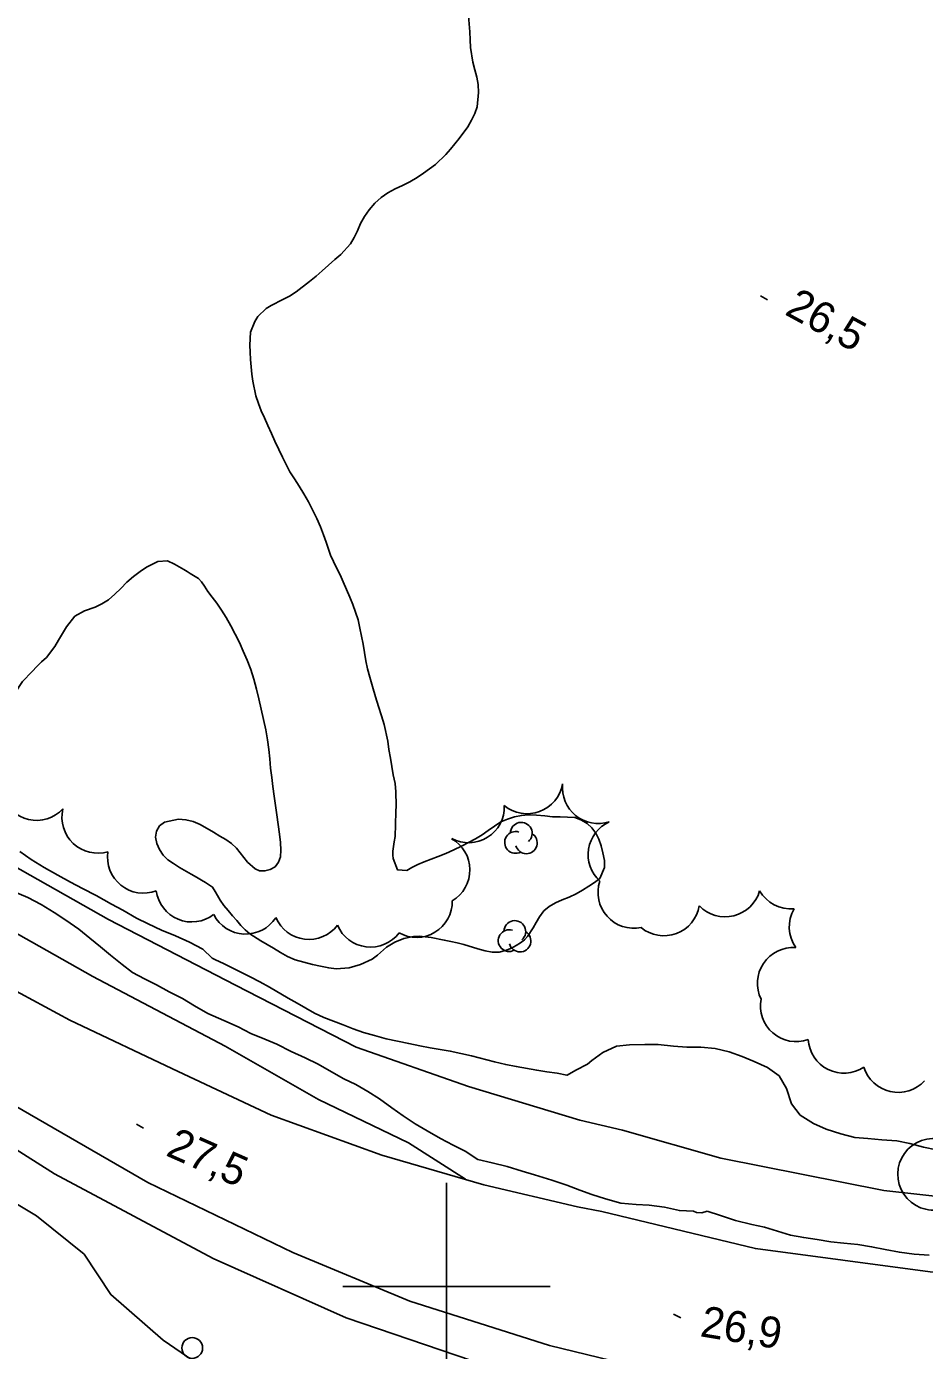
# Model space of a CAD drawing. Extents: x 219136 to 222520, y 5421589 to 5424530.
# Drawn here: x 219959.4 to 220046.2, y 5423793.8 to 5423921.6 of the extents above; entities that cross this region are included whole.
import ezdxf

# ---------------------------------------------------------------- set-up
doc = ezdxf.new("R2010")
doc.units = 0
for name, color, linetype in [('Level 19', 7, 'Continuous'), ('Level 2', 7, 'Continuous'), ('Level 21', 7, 'Continuous'), ('Level 3', 7, 'Continuous'), ('Level 36', 7, 'Continuous'), ('Level 4', 7, 'Continuous'), ('Level 44', 7, 'Continuous'), ('Level 61', 7, 'Continuous')]:
    doc.layers.add(name, color=color, linetype=linetype)

msp = doc.modelspace()

# ---------------------------------------------------------------- linework, layer by layer
at = {"layer": 'Level 19'}
msp.add_lwpolyline([(219980, 5423789.75), (219972.63, 5423794.81), (219967.59, 5423799.21), (219965, 5423803.12), (219960.4, 5423806.81), (219954.69, 5423810.24)], dxfattribs=at)
at = {"layer": 'Level 2'}
for points in [[(220002.13, 5423922.65), (220002.25, 5423921.1), (220002.3, 5423920.34), (220002.33, 5423919.6), (220002.53, 5423918.16), (220002.73, 5423917.43), (220002.93, 5423916.73), (220003.06, 5423916), (220003.09, 5423915.25), (220002.96, 5423913.86), (220002.75, 5423913.21), (220002.43, 5423912.58), (220002.06, 5423911.94), (220001.23, 5423910.8), (220000.81, 5423910.28), (220000.38, 5423909.77), (219999.92, 5423909.25), (219998.94, 5423908.28), (219998.37, 5423907.89), (219997.79, 5423907.46), (219997.17, 5423907.04), (219996.47, 5423906.62), (219995.74, 5423906.27), (219995.03, 5423905.95), (219994.33, 5423905.56), (219993.68, 5423905.11), (219993.08, 5423904.57), (219992.52, 5423903.93), (219992.08, 5423903.28), (219991.69, 5423902.59), (219991.41, 5423901.89), (219991.1, 5423901.24), (219990.73, 5423900.62), (219989.79, 5423899.6), (219989.22, 5423899.11), (219988.62, 5423898.58), (219988.01, 5423898.04), (219987.4, 5423897.52), (219986.77, 5423896.99), (219985.5, 5423896), (219984.84, 5423895.58), (219984.21, 5423895.25), (219983.08, 5423894.68), (219982.6, 5423894.38), (219981.78, 5423893.61), (219981.49, 5423893.14), (219981.06, 5423892.12), (219981, 5423890.86), (219981.03, 5423890.17), (219981.07, 5423889.46), (219981.14, 5423888.76), (219981.19, 5423888.07), (219981.31, 5423887.38), (219981.59, 5423885.97), (219981.84, 5423885.24), (219982.11, 5423884.53), (219982.44, 5423883.83), (219982.76, 5423883.1), (219983.1, 5423882.34), (219983.43, 5423881.58), (219983.81, 5423880.8), (219984.15, 5423880.05), (219984.51, 5423879.33), (219984.88, 5423878.64), (219985.32, 5423877.96), (219985.79, 5423877.24), (219986.23, 5423876.5), (219986.68, 5423875.73), (219987.48, 5423874.12), (219987.84, 5423873.31), (219988.13, 5423872.54), (219988.39, 5423871.84), (219988.8, 5423870.57), (219989.39, 5423869.35), (219989.72, 5423868.69), (219990.03, 5423868.02), (219990.66, 5423866.54), (219990.96, 5423865.82), (219991.21, 5423865.09), (219991.46, 5423864.34), (219991.63, 5423863.55), (219991.8, 5423862.76), (219991.95, 5423861.99), (219992.07, 5423861.2), (219992.2, 5423860.4), (219992.38, 5423859.62), (219992.6, 5423858.8), (219992.86, 5423857.9), (219993.13, 5423856.92)], [(219981.01, 5423834.03), (219980.56, 5423834.41), (219980.14, 5423834.83), (219979.76, 5423835.31), (219979.34, 5423835.78), (219978.93, 5423836.28), (219978.51, 5423836.78), (219978.15, 5423837.28), (219977.88, 5423837.75), (219977.65, 5423838.11), (219977.42, 5423838.55), (219976.73, 5423838.98), (219976.33, 5423839.21), (219975.86, 5423839.5), (219975.35, 5423839.79), (219974.23, 5423840.45), (219973.65, 5423840.82), (219973.09, 5423841.18), (219972.64, 5423841.62), (219972.29, 5423842.16), (219972.04, 5423842.75), (219971.91, 5423843.37), (219972.01, 5423843.94), (219972.28, 5423844.45), (219972.77, 5423844.82), (219974.13, 5423845.11), (219974.84, 5423845.04), (219975.55, 5423844.88), (219976.22, 5423844.6), (219977.49, 5423843.85), (219978.1, 5423843.47), (219978.7, 5423843.13), (219979.25, 5423842.75), (219979.71, 5423842.3), (219980.43, 5423841.39), (219980.8, 5423840.96), (219981.52, 5423840.3), (219981.95, 5423840.13), (219982.47, 5423840.1), (219982.99, 5423840.24), (219983.46, 5423840.51), (219983.77, 5423840.96), (219983.97, 5423841.47), (219984.02, 5423842.12), (219983.98, 5423842.85), (219983.87, 5423843.67), (219983.74, 5423844.59), (219983.61, 5423845.51), (219983.48, 5423846.43), (219983.36, 5423847.33), (219983.24, 5423848.24), (219983.13, 5423849.14), (219983.02, 5423850.02), (219982.94, 5423850.92), (219982.86, 5423851.82), (219982.73, 5423852.75), (219982.56, 5423853.72), (219982.33, 5423854.73), (219982.1, 5423855.72), (219981.88, 5423856.72), (219981.65, 5423857.66), (219981.41, 5423858.62), (219981.11, 5423859.56), (219980.75, 5423860.46), (219980.37, 5423861.31), (219980.02, 5423862.15), (219979.61, 5423862.96), (219979.18, 5423863.77), (219978.74, 5423864.58), (219978.29, 5423865.29), (219977.82, 5423865.95), (219977.37, 5423866.54), (219976.97, 5423867.09), (219976.64, 5423867.59), (219976.34, 5423868.01), (219976.07, 5423868.32), (219975.26, 5423868.83), (219974.95, 5423869), (219974.63, 5423869.19), (219973.73, 5423869.71), (219973.06, 5423870.05), (219972.13, 5423869.97), (219971.02, 5423869.44), (219970.41, 5423869), (219969.79, 5423868.51), (219969.14, 5423867.98), (219968.56, 5423867.38), (219967.98, 5423866.81), (219967.36, 5423866.28), (219966.71, 5423865.88), (219966.08, 5423865.58), (219965.04, 5423865.22), (219964.12, 5423864.7), (219963.31, 5423863.66), (219962.92, 5423863.03), (219962.55, 5423862.39), (219962.18, 5423861.78), (219961.37, 5423860.7), (219960.91, 5423860.28), (219960.44, 5423859.83), (219959.99, 5423859.34)], [(219959.99, 5423859.34), (219959.05, 5423858.38), (219958.33, 5423857.26), (219957.52, 5423856.16), (219956.77, 5423855.11), (219956.28, 5423853.82), (219955.67, 5423852.43), (219954.88, 5423851.57), (219953.49, 5423851.19), (219952.06, 5423851.37), (219950.73, 5423851.92), (219949.48, 5423852.58), (219948.32, 5423853.4), (219947.99, 5423853.94)], [(219993.13, 5423856.92), (219993.43, 5423855.98), (219993.71, 5423855.07), (219993.98, 5423854.23), (219994.32, 5423852.64), (219994.44, 5423851.83), (219994.58, 5423851), (219994.86, 5423849.39), (219995.03, 5423848.56), (219995.12, 5423847.75), (219995.13, 5423846.41), (219995.11, 5423845.8), (219995.09, 5423844.59), (219995.03, 5423843.43), (219994.95, 5423842.92), (219994.83, 5423842), (219994.82, 5423841.62), (219994.85, 5423841.29), (219995.26, 5423840.22), (219996.18, 5423840.16), (219996.64, 5423840.43), (219997.23, 5423840.72), (219997.84, 5423841), (219998.51, 5423841.25), (219999.21, 5423841.51), (219999.95, 5423841.79), (220000.71, 5423842.14), (220001.45, 5423842.49), (220002.81, 5423843.19), (220003.43, 5423843.59), (220004.03, 5423844.02), (220005.25, 5423844.83), (220005.9, 5423845.11), (220006.56, 5423845.32), (220007.23, 5423845.46), (220007.92, 5423845.51), (220008.69, 5423845.49), (220009.48, 5423845.41), (220010.22, 5423845.33), (220010.97, 5423845.32), (220012.4, 5423845.27), (220013.03, 5423845.01), (220013.58, 5423844.68), (220014.04, 5423844.27), (220014.42, 5423843.76), (220014.71, 5423843.17), (220014.92, 5423842.54), (220015.11, 5423841.84), (220015.25, 5423841.11), (220015.27, 5423840.44), (220014.79, 5423839.38), (220014.29, 5423839), (220013.73, 5423838.64), (220013.14, 5423838.25), (220012.52, 5423837.9), (220011.85, 5423837.58), (220011.17, 5423837.31), (220010.51, 5423837.03), (220009.92, 5423836.68), (220009.4, 5423836.24), (220008.99, 5423835.69), (220008.67, 5423835.14), (220008.38, 5423834.62), (220007.82, 5423833.77), (220007.53, 5423833.45), (220007.15, 5423833.17), (220006.74, 5423832.9), (220006.27, 5423832.64), (220005.71, 5423832.41), (220005.09, 5423832.27), (220004.42, 5423832.28), (220003.72, 5423832.39), (220003.03, 5423832.59), (220001.66, 5423833.01), (220001.03, 5423833.18), (220000.41, 5423833.3), (219999.79, 5423833.43), (219998.53, 5423833.68), (219997.93, 5423833.76), (219997.36, 5423833.8), (219996.83, 5423833.79), (219995.89, 5423833.59), (219995.01, 5423833.23), (219994.22, 5423832.76), (219993.35, 5423831.98), (219992.81, 5423831.6), (219991.7, 5423831.09), (219991.16, 5423830.9), (219990.61, 5423830.74), (219989.34, 5423830.67), (219988.63, 5423830.75), (219987.85, 5423830.9), (219987.05, 5423831.09), (219986.21, 5423831.29), (219985.39, 5423831.54), (219984.64, 5423831.86), (219983.97, 5423832.24), (219983.3, 5423832.64), (219982.67, 5423833.01), (219982.08, 5423833.36), (219981.01, 5423834.03)], [(219977.69, 5423831.54), (219977.39, 5423831.69), (219976.46, 5423832.56), (219975.19, 5423833.24), (219973.83, 5423833.83), (219972.48, 5423834.4), (219971.21, 5423835.01), (219970.06, 5423835.54), (219968.76, 5423836.31), (219967.66, 5423836.9), (219966.16, 5423837.75), (219964.87, 5423838.4), (219963.71, 5423839.03), (219962.47, 5423839.71), (219961.16, 5423840.43), (219959.9, 5423841.22), (219958.79, 5423841.99)], [(219958.12, 5423838.14), (219959.57, 5423837.55), (219960.87, 5423836.87), (219962.13, 5423836.1), (219963.24, 5423835.36), (219964.5, 5423834.47), (219965.55, 5423833.63), (219966.58, 5423832.77), (219967.57, 5423831.98), (219968.67, 5423831.09), (219969.69, 5423830.29), (219970.84, 5423829.68), (219971.99, 5423829.12), (219973.23, 5423828.43), (219974.52, 5423827.78), (219975.67, 5423827.1), (219976.96, 5423826.35), (219978.51, 5423825.66), (219979.87, 5423825.06), (219981.1, 5423824.43), (219982.45, 5423823.88), (219983.62, 5423823.39), (219984.99, 5423822.69), (219986.34, 5423822.08)], [(220011.66, 5423820.38), (220011.63, 5423820.39), (220010.68, 5423820.57), (220009.69, 5423820.73), (220008.71, 5423820.87), (220006.74, 5423821.24), (220005.72, 5423821.42), (220004.65, 5423821.68), (220002.43, 5423822.25), (220001.38, 5423822.5), (220000.36, 5423822.71), (219998.43, 5423823.04), (219997.41, 5423823.23), (219996.35, 5423823.44), (219994.16, 5423823.89), (219993.05, 5423824.22), (219991.99, 5423824.52), (219990.98, 5423824.88), (219990.01, 5423825.24), (219989.08, 5423825.6), (219988.17, 5423825.97), (219987.27, 5423826.38), (219986.42, 5423826.85), (219985.57, 5423827.35), (219984.72, 5423827.84), (219982.91, 5423828.89), (219981.97, 5423829.39), (219981.04, 5423829.88), (219980.15, 5423830.32), (219978.47, 5423831.18), (219977.69, 5423831.54)], [(220047.32, 5423813.18), (220046.05, 5423813.44), (220044.75, 5423813.8), (220043.48, 5423814.05), (220042.04, 5423814.16), (220040.68, 5423814.27), (220039.43, 5423814.38), (220038.09, 5423814.74), (220036.66, 5423815.19), (220035.43, 5423815.72), (220034.16, 5423816.53), (220033.31, 5423817.64), (220032.83, 5423819.09), (220032.11, 5423820.32), (220031.01, 5423821.14), (220029.72, 5423821.71), (220028.56, 5423822.19), (220027.29, 5423822.63), (220025.93, 5423822.96), (220024.56, 5423823.09), (220023.21, 5423823.1), (220021.91, 5423823.2), (220020.45, 5423823.35), (220019.15, 5423823.36), (220017.66, 5423823.32), (220016.4, 5423823.18), (220015.09, 5423822.58), (220014.03, 5423821.8), (220013.61, 5423821.47), (220012.48, 5423820.87), (220011.66, 5423820.38)], [(219986.34, 5423822.08), (219987.62, 5423821.44), (219988.89, 5423820.71), (219990.09, 5423820.05), (219991.24, 5423819.48), (219992.41, 5423818.82), (219993.52, 5423818.11), (219994.73, 5423817.25), (219995.82, 5423816.46), (219996.96, 5423815.68), (219998.12, 5423815.01), (219999.41, 5423814.29), (220000.64, 5423813.65), (220001.81, 5423813.07), (220003.03, 5423812.25), (220004.4, 5423811.92), (220005.87, 5423811.57), (220007.29, 5423811.13), (220008.51, 5423810.77), (220010.16, 5423810.25), (220011.61, 5423809.76), (220012.86, 5423809.3), (220014.04, 5423808.86), (220015.35, 5423808.46), (220016.82, 5423808.03), (220018.32, 5423807.92), (220019.57, 5423807.86), (220021.04, 5423807.66), (220022.49, 5423807.32), (220023.86, 5423807.26), (220024.15, 5423807.14), (220024.64, 5423807.09), (220025.18, 5423807.27)], [(220025.18, 5423807.27), (220026.47, 5423806.86), (220027.91, 5423806.38), (220029.48, 5423805.98), (220030.72, 5423805.72), (220031.97, 5423805.34), (220033.21, 5423804.96), (220034.5, 5423804.72), (220035.79, 5423804.53), (220037.1, 5423804.32), (220038.38, 5423804.18), (220039.71, 5423804.04), (220041.05, 5423803.83), (220042.36, 5423803.56), (220043.73, 5423803.3), (220045.15, 5423803.11), (220046.6, 5423803.01)]]:
    msp.add_lwpolyline(points, dxfattribs=at)
at = {"layer": 'Level 21'}
for points in [[(219711.87, 5423991.14), (219724.69, 5423982.36), (219752.04, 5423964.87), (219780.32, 5423946.58), (219809.08, 5423927.55), (219833.95, 5423911.68), (219856.14, 5423897.46), (219878.79, 5423882.7), (219900.45, 5423869.07), (219921.52, 5423856.15), (219939.16, 5423845.42), (219953.45, 5423836.89), (219965.85, 5423829.91), (219978.64, 5423823.18), (219987.65, 5423818.04), (219996.32, 5423813.86), (220001.82, 5423810.34), (220001.83, 5423810.33)], [(219709.97, 5423987.66), (219720.48, 5423980.83), (219759.24, 5423955.32), (219791.41, 5423934.28), (219829.12, 5423909.94), (219861.2, 5423889.19), (219890.97, 5423869.99), (219922.56, 5423850.04), (219941.84, 5423838.04), (219954.06, 5423830.85), (219963.63, 5423825.7), (219974.08, 5423820.75), (219983.06, 5423816.52), (219993.77, 5423812.68), (220003.59, 5423809.82), (220012.65, 5423807.69), (220014.99, 5423807.23)], [(220009.96, 5423794.29), (219996.46, 5423798.59), (219985.15, 5423803.27), (219971.15, 5423810.04), (219958.29, 5423817.46), (219940.34, 5423829.17), (219918.85, 5423843.2), (219898.87, 5423856.15), (219865.37, 5423878.29), (219834.1, 5423898.76), (219803.41, 5423918.72), (219765.63, 5423943.17), (219730.11, 5423966.33), (219706.65, 5423981.58)], [(220029.74, 5423785.41), (220008.55, 5423790.75), (219990.32, 5423796.97), (219977.46, 5423802.7), (219962.15, 5423810.86), (219947.86, 5423819.91), (219928.35, 5423832.02), (219904.66, 5423847.85), (219879.7, 5423863.82), (219857.91, 5423878.68), (219837.55, 5423892.54), (219809.64, 5423910.71), (219782.71, 5423928.01), (219755.89, 5423945.47), (219725.67, 5423965.76), (219705.12, 5423978.77)], [(220014.99, 5423807.23), (220029.83, 5423803.66), (220046.69, 5423801.42), (220061.33, 5423800.11), (220075.76, 5423800.16), (220093.37, 5423801.07), (220106.71, 5423802.67), (220121.59, 5423805.37), (220135.76, 5423809.08), (220148.73, 5423813.28)], [(220148.61, 5423785.14), (220144.31, 5423787.85), (220138.96, 5423790.42), (220134.01, 5423790.72), (220128.95, 5423790.04), (220124.86, 5423790.87), (220106.98, 5423787.75), (220090.46, 5423785.91), (220077.35, 5423785.17), (220060.49, 5423785.67), (220040.97, 5423787.86), (220025.3, 5423790.58), (220009.96, 5423794.29)]]:
    msp.add_lwpolyline(points, dxfattribs=at)
at = {"layer": 'Level 3'}
for p, q in [((220030.31, 5423895.61), (220031.01, 5423895.23)), ((219970.07, 5423815.65), (219970.76, 5423815.27)), ((220021.92, 5423797.33), (220022.62, 5423796.96))]:
    msp.add_line(p, q, dxfattribs=at)
at = {"layer": 'Level 36'}
msp.add_circle((219975.45, 5423794.06), 1, dxfattribs=at)
at = {"layer": 'Level 4'}
for points in [[(219841.3, 5423910.1), (219852.01, 5423903.61), (219862.81, 5423897.54), (219876.09, 5423889.84), (219887.4, 5423882.34), (219899.04, 5423875.65), (219915.91, 5423865.3), (219942.26, 5423849.36), (219954.64, 5423842.58), (219967.38, 5423835.41), (219979.63, 5423829.08), (219991.29, 5423823.11), (220002.11, 5423819.31), (220012.88, 5423816.05), (220016.98, 5423815.07)], [(220016.98, 5423815.07), (220026.5, 5423812.38), (220042.24, 5423809.26), (220056.71, 5423807.64), (220070.76, 5423807.28), (220083.98, 5423806.83), (220097.09, 5423807.78), (220108.67, 5423809.03), (220121.17, 5423812.06), (220138.31, 5423817.04), (220154.61, 5423823.77), (220170.49, 5423831.75), (220178.32, 5423836.49), (220180.34, 5423839.07), (220180.42, 5423839.19)]]:
    msp.add_lwpolyline(points, dxfattribs=at)
at = {"layer": 'Level 44'}
for centre, radius, start, end in [((220007.79, 5423849.08), 3.46, 230.3237, 350.3237), ((220014.65, 5423848.14), 3.46, 174.1593, 287.7919), ((219960.42, 5423848.44), 3.46, 197.1238, 317.1238), ((220002.12, 5423846.28), 3.46, 242.1548, 2.1548), ((219966.33, 5423845.28), 3.46, 166.5433, 286.5433), ((220006.67, 5423842.86), 1.05, 72.4499, 298.1385), ((220007.22, 5423843.74), 1.05, 310.6037, 178.0608), ((220007.71, 5423842.82), 1.05, 195.2714, 57.9557), ((220017.13, 5423841.68), 3.46, 114.1593, 227.7919), ((219998.8, 5423840.2), 3.46, 300.6129, 60.6129), ((219970.73, 5423841.42), 3.46, 171.0782, 291.0782), ((220018.09, 5423838.03), 3.46, 161.6453, 281.6453), ((219975.41, 5423838.64), 3.46, 187.5512, 307.5512), ((220026.91, 5423839.14), 3.46, 223.9177, 343.9177), ((220033.24, 5423839.9), 3.46, 209.7864, 275.2129), ((219997.1, 5423837.15), 3.46, 241.0737, 1.0737), ((220020.99, 5423837.31), 3.46, 230.4971, 350.4971), ((220036.55, 5423834.71), 3.46, 149.7864, 215.2129), ((219980.61, 5423837.47), 3.46, 207.1456, 327.1456), ((219986.71, 5423836.95), 3.46, 203.0494, 323.0494), ((219992.67, 5423836.21), 3.46, 202.8433, 322.8433), ((220006.6, 5423834.26), 1.05, 310.6037, 178.0608), ((220006.05, 5423833.38), 1.05, 72.4499, 298.1385), ((220007.09, 5423833.34), 1.05, 195.2714, 57.9557), ((220033.48, 5423829.25), 3.46, 86.0704, 206.0704), ((220033.77, 5423827.09), 3.46, 169.4004, 289.4004), ((220038.38, 5423824.05), 3.46, 183.692, 303.692), ((220043.61, 5423822.19), 3.46, 197.2312, 317.2312), ((220047.03, 5423810.82), 3.46, 40.0432, 318.082)]:
    msp.add_arc(centre, radius, start, end, dxfattribs=at)
at = {"layer": 'Level 61'}
for points in [[(220000, 5423810), (220000, 5423800), (220000, 5423790)], [(219990, 5423800), (220000, 5423800), (220010, 5423800)]]:
    msp.add_lwpolyline(points, dxfattribs=at)

# ---------------------------------------------------------------- texts
at = {"layer": 'Level 3'}
for s, rotation, p in [('26,5', 331.383, (220032.55, 5423893.87)), ('27,5', 336.2086, (219972.79, 5423812.68)), ('26,9', 350.6536, (220024.4, 5423795.2))]:
    msp.add_text(s, height=3, rotation=rotation, dxfattribs=at).set_placement(p)

doc.saveas('drawing.dxf')
